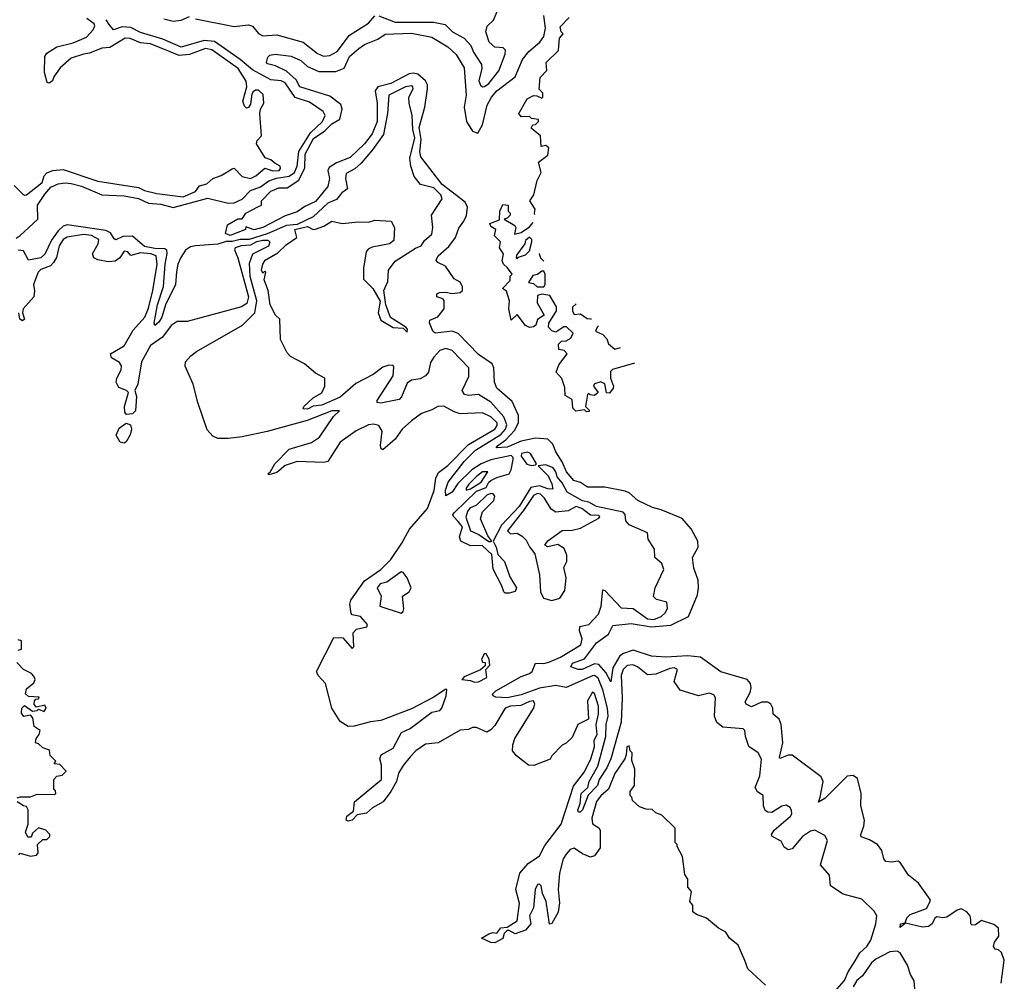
# Model space of a CAD drawing. Extents: x 2472589 to 2662339, y 701009 to 849030.
# Tile 398 of 406: x 2648752 to 2653587, y 751813 to 756535. Entities that reach past the tile are written whole.
import ezdxf

# ---------------------------------------------------------------- set-up
doc = ezdxf.new("R2010")
doc.units = 0

msp = doc.modelspace()

# ---------------------------------------------------------------- linework, layer by layer
at = {"layer": '0CON05XD'}
for points in [[(2650515, 756554.7), (2650595, 756522.1), (2650783.1, 756523.1), (2650841.7, 756511.7), (2650877.5, 756475), (2650934.1, 756444.1), (2650967.5, 756407.5), (2650980, 756375), (2651019.2, 756315), (2651020.8, 756295), (2651005.7, 756235), (2651015, 756213.8), (2651025, 756206), (2651035, 756207.1), (2651055, 756221.9), (2651105, 756283.8), (2651136.2, 756365), (2651136.7, 756385), (2651126.2, 756396.2), (2651085, 756400), (2651057.5, 756425), (2651040, 756475), (2651047, 756503), (2651078, 756532), (2651116.7, 756623.3)], [(2649459.1, 756539.2), (2649505, 756527.8), (2649545, 756533.2), (2649585, 756550.6)], [(2649615, 756538.7), (2649805, 756502), (2649875, 756509.1), (2649895, 756503.1), (2649925, 756467.1), (2649945, 756455.6), (2650015, 756460.9), (2650144.1, 756424.1), (2650215, 756369.5), (2650244.3, 756355.7), (2650275, 756359.5), (2650310.7, 756379.3), (2650370.9, 756459.1), (2650465, 756517.1), (2650496, 756554)], [(2651901.2, 754128.8), (2651859.4, 754139.4), (2651787.1, 754175), (2651745, 754211.9), (2651725, 754220.5), (2651625, 754239.6), (2651540, 754240), (2651505, 754261.9), (2651472.1, 754272.1), (2651436.8, 754315), (2651414.8, 754364.8), (2651383.7, 754413.7), (2651370.2, 754450.2), (2651344.6, 754474.6), (2651285, 754480.7), (2651215, 754466.1), (2651145, 754436.2), (2651092.3, 754432.3), (2651099.4, 754445), (2651138.5, 754471.5), (2651182, 754518), (2651201.1, 754555), (2651201.4, 754591.4), (2651170.4, 754660.5), (2651095, 754726.2), (2651084.1, 754755.9), (2651080, 754825), (2651072.5, 754845), (2651005, 754890.8), (2650905, 754994), (2650875, 755005.7), (2650792.5, 754995), (2650781.2, 755005), (2650763.8, 755046.2), (2650765, 755060), (2650805, 755076.7), (2650835.8, 755115), (2650837, 755157), (2650830, 755165), (2650800, 755175), (2650800.7, 755189.3), (2650813.9, 755196.1), (2650845, 755197.5), (2650875, 755190), (2650915, 755196.2), (2650925.8, 755205), (2650925.7, 755225), (2650915, 755246.7), (2650885, 755262.5), (2650843.3, 755325), (2650805, 755342.5), (2650797.5, 755355), (2650806.2, 755375), (2650859.2, 755420.8), (2650892, 755465), (2650908.3, 755511.7), (2650933.3, 755545), (2650945.7, 755574.3), (2650951.2, 755615), (2650939.1, 755639.1), (2650826.1, 755725), (2650721.2, 755861.2), (2650716.9, 755886.9), (2650723.8, 755946.2), (2650713.3, 756005), (2650741.6, 756105), (2650753.9, 756195), (2650754.5, 756215), (2650745.1, 756235.1), (2650706.9, 756266.9), (2650685, 756271.9), (2650665, 756269.6), (2650575, 756221.6), (2650510, 756205), (2650497.9, 756185), (2650507.5, 756125), (2650507.1, 756035), (2650483.2, 755975), (2650445, 755925.5), (2650375, 755858.2), (2650307.1, 755832.9), (2650271.2, 755808.8), (2650265.5, 755795), (2650273.3, 755755), (2650265, 755716.7), (2650205, 755642.3), (2650151.6, 755618.4), (2650115, 755591.8), (2650055, 755571.2), (2649945, 755514.4), (2649903.5, 755503.5), (2649862.5, 755517.5), (2649860, 755505), (2649785, 755475.7), (2649762.5, 755485), (2649771.7, 755528.3), (2649823.6, 755556.4), (2649845, 755556.7), (2649862.5, 755585), (2649925, 755617.5), (2649940, 755625), (2649940, 755645), (2649985, 755693.3), (2650025, 755709.6), (2650065, 755708.6), (2650123.1, 755746.9), (2650152.2, 755807.8), (2650153.8, 755875), (2650195, 755951.1), (2650251, 755989), (2650285, 756024.1), (2650323.7, 756046.3), (2650335.7, 756095), (2650328.6, 756118.6), (2650275, 756159.2), (2650128.1, 756205), (2650110, 756240), (2650061.9, 756281.9), (2650007.7, 756307.7), (2649968.8, 756318.8), (2649963.3, 756325), (2649969.6, 756350.5), (2649980, 756360), (2650006.1, 756366.1), (2650085, 756356.2), (2650132.5, 756335), (2650165.8, 756305.8), (2650220.7, 756280.7), (2650305, 756281.4), (2650345, 756297.1), (2650371.5, 756355), (2650417, 756393.1), (2650445, 756413.6), (2650511.1, 756438.9), (2650546.9, 756463.1), (2650675, 756469.3), (2650775, 756449.1), (2650855, 756402.3), (2650895, 756363.3), (2650935, 756298), (2650944.6, 756165), (2650934.7, 756105), (2650945.9, 756035), (2650975, 755988.1), (2651001.9, 755978.1), (2651025, 756019.2), (2651047.4, 756115), (2651068.9, 756155), (2651094.6, 756185.4), (2651184.6, 756255), (2651220.6, 756339.4), (2651251.9, 756378.1), (2651305.4, 756425), (2651325, 756452.9), (2651333, 756493), (2651325.6, 756555)], [(2648735, 755462.9), (2648753.8, 755475), (2648841.2, 755555), (2648839.5, 755625), (2648875, 755677.8), (2648905, 755713.3), (2648941.2, 755728.8), (2648975, 755733.8), (2649005, 755730.7), (2649055, 755718.1), (2649155, 755674.6), (2649265, 755670.9), (2649335, 755656.9), (2649385, 755633.8), (2649445, 755629.2), (2649505, 755613.3), (2649675, 755658.5), (2649775, 755633.9), (2649805, 755635.2), (2649845, 755653.1), (2649885, 755696.3), (2649934.6, 755715), (2649975, 755743.9), (2650013.6, 755756.4), (2650075, 755767.1), (2650101.8, 755785), (2650115, 755816), (2650122.9, 755887.1), (2650180.5, 755979.5), (2650239.5, 756035), (2650252.5, 756065), (2650242, 756085), (2650175, 756129.6), (2650105, 756152.7), (2650055, 756225.3), (2650035, 756234.2), (2649985, 756240), (2649895, 756288.5), (2649835, 756339.2), (2649708.1, 756428.2), (2649657.9, 756432.1), (2649545, 756399.3), (2649455, 756438.6), (2649345, 756471.9), (2649296.9, 756496.9), (2649255, 756499.1), (2649212.5, 756485), (2649191.2, 756511.2)], [(2650005, 755830.3), (2649985, 755846.6), (2649956.9, 755856.9), (2649914.7, 755925), (2649918, 755941.9), (2649939.2, 755965), (2649930.8, 756075), (2649934, 756095), (2649950, 756125), (2649948.1, 756168.1), (2649925, 756188.6), (2649910.3, 756189.7), (2649898.6, 756181.4), (2649891.4, 756168.6), (2649885, 756120), (2649875.8, 756104.2), (2649865, 756100), (2649855, 756110), (2649847.5, 756135), (2649866.7, 756205), (2649863.6, 756233.6), (2649824, 756295), (2649695, 756387.3), (2649665, 756393.1), (2649585, 756364.6), (2649535, 756358.4), (2649395, 756415.7), (2649345, 756421.1), (2649295, 756443.3), (2649270, 756445), (2649195, 756398.2), (2649155, 756394.4), (2649095, 756370.6), (2649065, 756366.5), (2649005, 756345.5), (2648951.4, 756298.6), (2648920, 756255), (2648912.5, 756235), (2648897, 756223), (2648887, 756227), (2648874.2, 756275), (2648876, 756354), (2648885, 756370), (2648935, 756401.4), (2649015, 756421.5), (2649080.1, 756449.9), (2649112.5, 756485), (2649121.1, 756505), (2649117.8, 756515), (2649081.4, 756541.4)], [(2649191.2, 756511.2), (2649176.2, 756535)], [(2651282.1, 755578.3), (2651280, 755585), (2651282.5, 755605), (2651257.5, 755645), (2651276.7, 755675), (2651292.5, 755745), (2651312.5, 755785), (2651300, 755835), (2651345, 755870), (2651350, 755905), (2651335, 755917.5), (2651311.7, 755911.7), (2651310, 755965), (2651263, 756003), (2651271.7, 756018.3), (2651285, 756020), (2651300, 756035), (2651300, 756045), (2651265, 756050), (2651255, 756060), (2651215, 756057.5), (2651203.3, 756075), (2651243.9, 756146.1), (2651275, 756162.5), (2651291.7, 756161.7), (2651315, 756150), (2651320, 756155), (2651320, 756175), (2651303.3, 756193.3), (2651308.3, 756251.7), (2651340, 756285), (2651337.5, 756325), (2651397, 756383), (2651402.5, 756445), (2651420, 756465), (2651410, 756475), (2651405, 756500), (2651450, 756545)], [(2652740.9, 751749.1), (2652802.3, 751817.6), (2652819.6, 751860.4), (2652854.2, 751914.2), (2652876.5, 751953.5), (2652911.1, 751985), (2652930.7, 752015), (2652956, 752096), (2652960, 752135), (2652947.7, 752157.7), (2652887.3, 752217.3), (2652795, 752241.2), (2652733, 752283), (2652727.5, 752335), (2652683.3, 752385), (2652718.8, 752505), (2652705, 752530), (2652656.1, 752556.1), (2652635, 752550), (2652595, 752524.2), (2652545.4, 752464.5), (2652525, 752458.8), (2652505, 752472.5), (2652491.1, 752501.1), (2652446.2, 752525), (2652444.2, 752535), (2652456, 752555), (2652537.5, 752625), (2652544, 752635), (2652542.3, 752652.3), (2652535, 752667.5), (2652515, 752677.5), (2652495, 752673.3), (2652445, 752642.5), (2652425, 752643.3), (2652412.7, 752652.7), (2652404.3, 752674.3), (2652402.5, 752725), (2652375, 752743.1), (2652362.5, 752765), (2652386.9, 752823.1), (2652394.2, 752904.2), (2652377.5, 752935), (2652333, 752967), (2652316, 753015), (2652313.3, 753045), (2652305, 753053.3), (2652205, 753060.8), (2652174.5, 753084.5), (2652162.9, 753115), (2652168, 753205), (2652160, 753220), (2652137.7, 753227.7), (2652085, 753214.3), (2651995, 753243.3), (2651966.2, 753285), (2651981.2, 753345), (2651965, 753351.9), (2651945, 753349.5), (2651875, 753320.8), (2651835, 753318.1), (2651785, 753357.8), (2651763.4, 753366.6), (2651735, 753364.4), (2651715, 753344.3), (2651705.2, 753314.8), (2651709.7, 753205), (2651705.2, 753085.2), (2651655.2, 752905), (2651635, 752861.5), (2651597.8, 752805), (2651588.7, 752775), (2651543, 752727), (2651515.4, 752655), (2651503.8, 752643.8), (2651495, 752643.3), (2651493, 752653), (2651503.8, 752686.2), (2651509.2, 752735), (2651541.1, 752765), (2651548.7, 752795), (2651590, 752870), (2651630.2, 753015), (2651631.3, 753075), (2651641.1, 753115), (2651637.8, 753155), (2651616.1, 753245), (2651592.2, 753302.2), (2651575, 753314.2), (2651565, 753313.9), (2651435, 753255.9), (2651385, 753265.2), (2651305, 753253.5), (2651215, 753219.8), (2651145, 753205.9), (2651089.1, 753209.1), (2651076.2, 753215), (2651073.8, 753223.8), (2651090.3, 753239.7), (2651215, 753309.7), (2651255.4, 753325), (2651268, 753335), (2651285, 753375.8), (2651325, 753373.7), (2651350.9, 753380.9), (2651407.5, 753405), (2651507.5, 753465), (2651514.6, 753495.4), (2651500.8, 753535), (2651501.9, 753555), (2651545.8, 753565), (2651594.5, 753615.6), (2651606.4, 753655), (2651615, 753735.8), (2651625, 753732), (2651705, 753647.1), (2651765, 753643.5), (2651835, 753593.3), (2651865, 753590), (2651901.2, 753605), (2651923.3, 753625), (2651933.3, 753645), (2651930, 753675), (2651878.3, 753688.3), (2651863.6, 753703.6), (2651872.9, 753745), (2651914.4, 753835), (2651905.7, 753865), (2651870, 753895), (2651868.6, 753935), (2651837.1, 753985), (2651833.8, 754015), (2651744.4, 754054.4), (2651728, 754075), (2651725.7, 754105), (2651715, 754116.4), (2651584.2, 754144.2), (2651546.5, 754166.5), (2651515, 754173.3), (2651440.5, 754215), (2651415, 754261.5), (2651390.7, 754290.8), (2651385, 754315.6), (2651371.5, 754335), (2651335, 754350), (2651297.5, 754345), (2651346.9, 754295), (2651365, 754256.7), (2651370, 754230), (2651345, 754231.2), (2651305, 754246.5), (2651262.2, 754237.8), (2651205, 754145.5), (2651117.5, 754052.5), (2651077.5, 753975), (2651092, 753945), (2651099.7, 753909.7), (2651132.2, 753875), (2651159.2, 753799.2), (2651192.1, 753745), (2651185, 753726.9), (2651155, 753718.6), (2651135, 753718.8), (2651128.8, 753725), (2651120, 753755), (2651077.2, 753837.2), (2651069.8, 753909.8), (2651022.8, 753952.8), (2650965, 753950.9), (2650918, 753975), (2650911.9, 753995), (2650926.7, 754045), (2650905, 754070.9), (2650881.8, 754095), (2650879.1, 754105), (2650886.8, 754115), (2650995, 754219.8), (2651042.4, 754237.5), (2651055, 754264.4), (2651065, 754271.9), (2651095, 754287.9), (2651154.6, 754305.4), (2651165.5, 754324.5), (2651175.3, 754375), (2651174.6, 754385), (2651164.6, 754394.5), (2651065, 754373.2), (2651017.5, 754355), (2650971.4, 754325), (2650902.6, 754257.4), (2650875, 754215.5), (2650845, 754196.7), (2650842.8, 754225), (2650856.2, 754265), (2650934.4, 754365.6), (2650989.3, 754420.7), (2651115, 754497.8), (2651137.6, 754525), (2651144.4, 754545), (2651129.5, 754585), (2651065, 754657.8), (2651005, 754694.6), (2650955, 754690.5), (2650936.7, 754695), (2650924.5, 754714.5), (2650957.3, 754782.7), (2650957.7, 754825), (2650875, 754910), (2650845, 754920.9), (2650815, 754911.1), (2650785, 754878.1), (2650768.9, 754851.1), (2650758.5, 754805), (2650745, 754786.9), (2650718.3, 754771.7), (2650675, 754765.5), (2650655, 754749.5), (2650627.2, 754682.8), (2650615, 754670), (2650525, 754651.8), (2650508, 754655), (2650507.1, 754665), (2650585, 754786.7), (2650589.2, 754829.2), (2650585, 754836.7), (2650565, 754839.2), (2650535, 754828.6), (2650487.7, 754792.4), (2650402.1, 754747.9), (2650325, 754680.8), (2650235, 754642.7), (2650192.4, 754637.6), (2650165, 754623.3), (2650143.9, 754623.9), (2650146.7, 754635), (2650192.3, 754677.7), (2650235, 754702.5), (2650250, 754735), (2650250, 754775), (2650205, 754800), (2650150, 754845), (2650081.7, 754881.7), (2650065, 754900), (2650032.5, 754965), (2650030, 755065), (2650007.5, 755085), (2649981.2, 755135), (2649971.2, 755205), (2649953, 755257), (2649960, 755295), (2649955, 755300), (2649945, 755290), (2649940, 755305), (2649946.2, 755335), (2649958, 755355), (2650019.9, 755390.1), (2650060.6, 755429.4), (2650112.5, 755465), (2650102.5, 755505), (2650165, 755518.8), (2650192.5, 755505), (2650205, 755505.8), (2650245, 755520.9), (2650285, 755545.5), (2650335, 755534.8), (2650415, 755543.2), (2650465, 755540), (2650495, 755550.4), (2650576.2, 755545), (2650592, 755515), (2650589.1, 755450.9), (2650567.1, 755435), (2650482.6, 755417.4), (2650462.2, 755407.8), (2650453.2, 755395), (2650439.3, 755315), (2650440.4, 755260.4), (2650486.2, 755215), (2650522.3, 755152.3), (2650512.3, 755095), (2650525, 755059.4), (2650585, 755022.9), (2650635, 755020), (2650655, 755000), (2650656.7, 755015), (2650647.5, 755025), (2650573.2, 755073.2), (2650550, 755135), (2650540.4, 755205), (2650559.8, 755250.2), (2650562.9, 755305), (2650595, 755348.8), (2650695, 755413.6), (2650723.3, 755425), (2650738.8, 755451.2), (2650775, 755482.5), (2650780, 755515), (2650774, 755575), (2650825.7, 755655), (2650820, 755675), (2650785, 755710), (2650719.4, 755725), (2650688.8, 755765), (2650672.1, 755815), (2650668.2, 755855), (2650692.2, 755955), (2650681.9, 755995), (2650679.7, 756065), (2650664, 756125), (2650663.3, 756155), (2650683.3, 756195), (2650682.5, 756205), (2650675, 756210), (2650646.1, 756206.1), (2650565, 756163.8), (2650557.7, 756075), (2650538.3, 755971.7), (2650485, 755896.2), (2650429.3, 755830.8), (2650397.4, 755802.6), (2650355, 755779.2), (2650351.5, 755755), (2650361.2, 755705), (2650332.9, 755685), (2650307.4, 755652.6), (2650265, 755634.4), (2650193, 755567), (2650115, 755530), (2650061.2, 755525), (2649967.1, 755482.9), (2649878.1, 755455), (2649835, 755455.6), (2649795, 755445.3), (2649765, 755445.4), (2649725, 755432.1), (2649615, 755425.4), (2649591.1, 755418.9), (2649566.7, 755403.3), (2649542.4, 755367.6), (2649528.1, 755335), (2649522.5, 755297.5), (2649516.2, 755235), (2649468, 755135), (2649449.1, 755075), (2649435, 755050), (2649415, 755034), (2649411.9, 755045), (2649429.1, 755135), (2649457.2, 755225), (2649465.5, 755335), (2649476.6, 755386.6), (2649473.7, 755403.7), (2649465, 755410), (2649415, 755411.8), (2649365, 755422.1), (2649305, 755471.6), (2649259, 755471), (2649224.6, 755454.5), (2649215, 755459.2), (2649198.2, 755488.2), (2649175, 755500.5), (2648985, 755527.3), (2648965, 755521.1), (2648941.2, 755498.8), (2648907.3, 755452.7), (2648875, 755383.1), (2648855.7, 755365), (2648795, 755353.8), (2648770, 755400), (2648745, 755403.3)], [(2648725, 755721.4), (2648765, 755680.6), (2648775, 755672.9), (2648785, 755674.3), (2648862.3, 755735), (2648872.3, 755767.7), (2648885, 755783.6), (2648915, 755793.9), (2648965, 755800), (2649135, 755742.9), (2649335, 755711.3), (2649365, 755696.5), (2649425, 755682.3), (2649555, 755665.3), (2649615, 755691.4), (2649635, 755719.2), (2649670.7, 755729.3), (2649700, 755755), (2649740.7, 755769.3), (2649795, 755803.3), (2649805, 755806.7), (2649845, 755765.8), (2649885, 755755.8), (2649911.4, 755768.6), (2649955, 755806), (2649995, 755793.5), (2650025.4, 755794.6), (2650032.8, 755805), (2650031.1, 755815), (2650005, 755830.3)], [(2651771.4, 754848.4), (2651663, 754817), (2651653, 754807), (2651652.5, 754775), (2651667.5, 754735), (2651666.7, 754725), (2651648.3, 754701.7), (2651632.5, 754702.5), (2651625, 754747.5), (2651605, 754756.7), (2651575, 754747.5), (2651570, 754735), (2651592.5, 754705), (2651575, 754690), (2651552.5, 754692.5), (2651545, 754700), (2651540, 754695), (2651530, 754635), (2651548.3, 754618.3), (2651548.3, 754611.7), (2651535, 754610), (2651525, 754620), (2651483, 754613), (2651468.3, 754628.3), (2651465, 754670), (2651430, 754690), (2651429.3, 754729.3), (2651413.4, 754773.4), (2651386.7, 754805), (2651399.3, 754840.7), (2651440, 754895), (2651425, 754910), (2651400, 754915), (2651398.3, 754941.7), (2651413, 754957), (2651435, 754957.5), (2651458.8, 754971.2), (2651468.8, 754995), (2651437, 755027), (2651423, 755027), (2651385, 755000), (2651365, 755006.7), (2651348.8, 755025), (2651350, 755045), (2651387.5, 755105), (2651387.5, 755125), (2651355, 755180), (2651315, 755187.5), (2651295, 755180), (2651292.5, 755145), (2651327.5, 755085), (2651295, 755062.5), (2651286.2, 755035), (2651275, 755026.7), (2651255, 755024), (2651235, 755033.3), (2651195, 755086.7), (2651165, 755060), (2651153.8, 755115), (2651157.5, 755155), (2651142.5, 755202.5), (2651122.5, 755215), (2651160, 755255), (2651160, 755275), (2651170, 755285), (2651146.4, 755316.4), (2651127.5, 755335), (2651120.7, 755350.7), (2651127.5, 755385), (2651107.5, 755415), (2651112.5, 755445), (2651083, 755473), (2651090, 755505), (2651065, 755520), (2651060, 755535), (2651108.3, 755551.7), (2651110, 755595), (2651125, 755627.5), (2651150, 755625), (2651150, 755595), (2651160, 755585), (2651160, 755575), (2651145, 755560), (2651130, 755555), (2651182.5, 755525), (2651187.5, 755515), (2651181.7, 755481.7), (2651215, 755490), (2651255, 755517.5), (2651274, 755538.4)], [(2651401.7, 752198.3), (2651396.6, 752153.4), (2651365, 752097.5), (2651353.6, 752093.6), (2651337.1, 752205), (2651319.5, 752245), (2651312.7, 752282.7), (2651305, 752291.2), (2651295, 752288), (2651283.6, 752265), (2651275.5, 752175), (2651255.8, 752135), (2651261.2, 752095), (2651235.3, 752064.7), (2651185, 752046), (2651155, 752063.3), (2651145, 752062.5), (2651131.2, 752048.8), (2651125, 752023.3), (2651085, 752002), (2651065, 752004), (2651020, 752025), (2651055, 752046.7), (2651075, 752052.5), (2651095, 752050), (2651115, 752076.7), (2651145, 752080), (2651195, 752110), (2651205.6, 752195), (2651188, 752265), (2651207.1, 752345), (2651248.8, 752391.2), (2651305, 752430), (2651330.1, 752479.9), (2651411.2, 752585), (2651471.2, 752771.2), (2651525, 752841.9), (2651556.6, 752905), (2651574.3, 752965), (2651572.9, 752997.1), (2651586.7, 753025), (2651582, 753075), (2651594.5, 753125.5), (2651594.6, 753165), (2651575, 753226.7), (2651565, 753232.5), (2651539.3, 753190.7), (2651545, 753100), (2651492.5, 753075), (2651465, 753010), (2651435, 752982.5), (2651415, 752972.5), (2651365, 752920), (2651356.4, 752903.6), (2651277, 752873), (2651250, 752875), (2651190.7, 752920.7), (2651172.5, 752945), (2651173.3, 752975), (2651183.3, 753005), (2651275, 753152.5), (2651281.2, 753175), (2651275, 753190), (2651255, 753187.1), (2651212.6, 753167.4), (2651162.5, 753165), (2651136, 753155), (2651085, 753070), (2651065, 753047.5), (2651045, 753037.5), (2650995, 753060), (2650975, 753060), (2650955, 753050), (2650915, 753046), (2650807.5, 752985), (2650745, 752977.1), (2650697.5, 752945), (2650668.6, 752915), (2650635, 752873.8), (2650612.5, 752835), (2650602.9, 752795), (2650574.6, 752745.5), (2650536, 752695), (2650484.6, 752665.4), (2650455, 752639.2), (2650409.3, 752630.7), (2650385, 752604), (2650365, 752600), (2650354.3, 752604.3), (2650358.8, 752625), (2650390.7, 752649.3), (2650396.2, 752695), (2650529.1, 752805), (2650528.9, 752875), (2650520, 752905), (2650527.5, 752925), (2650585, 752958.6), (2650626.9, 753035), (2650670, 753055), (2650775, 753134.5), (2650815, 753142.9), (2650825, 753153.8), (2650846, 753215), (2650850, 753245), (2650845, 753247.5), (2650782.7, 753207.3), (2650675, 753152), (2650525, 753093.3), (2650475, 753087.5), (2650394.3, 753065.7), (2650364.5, 753064.5), (2650325, 753088.5), (2650283.9, 753153.9), (2650253.8, 753275), (2650216.9, 753315), (2650208.5, 753335), (2650295, 753500.9), (2650339.2, 753499.2), (2650385, 753446.7), (2650393.3, 753455), (2650388.9, 753525), (2650405, 753543.1), (2650456.4, 753553.6), (2650460, 753565), (2650425.3, 753605.3), (2650385, 753613.3), (2650379.3, 753619.3), (2650372.7, 753665), (2650377.3, 753685), (2650445, 753779.4), (2650525.3, 753834.7), (2650575, 753884.4), (2650627.5, 753965), (2650665.9, 754034.1), (2650753.6, 754135), (2650786.3, 754223.7), (2650796, 754284), (2650808.8, 754311.2), (2650855, 754345.5), (2650955, 754449.6), (2651085, 754524.1), (2651097.1, 754543), (2651096.6, 754555), (2651065, 754584.6), (2651025, 754604.5), (2650915, 754599.5), (2650885, 754609.1), (2650835, 754636.9), (2650805, 754635.8), (2650775, 754618.6), (2650725, 754601.9), (2650675, 754565.6), (2650629.2, 754525), (2650595, 754475.8), (2650535, 754422.5), (2650527.5, 754427.5), (2650524.2, 754444.2), (2650531.4, 754515), (2650515, 754542.5), (2650488.7, 754548.7), (2650465, 754545.6), (2650404.6, 754515.5), (2650325, 754460), (2650265, 754365.8), (2650245, 754361.4), (2650115, 754365.6), (2650055, 754345.7), (2650015, 754312), (2649975, 754300), (2649970, 754305), (2649983.3, 754316.7), (2650004.2, 754355), (2650075, 754425.8), (2650185, 754458.6), (2650224.6, 754485.4), (2650293.1, 754586.9), (2650322.5, 754615), (2650283.8, 754615), (2650162.8, 754567.2), (2649967.1, 754512.9), (2649845, 754487.2), (2649775, 754477.9), (2649725, 754479.4), (2649699.7, 754489.7), (2649671.7, 754521.7), (2649626.1, 754656.1), (2649603.3, 754745), (2649563.6, 754833.6), (2649566.2, 754855), (2649592, 754885), (2649620.8, 754905), (2649846.7, 755035), (2649906.1, 755095), (2649916.3, 755155), (2649883.3, 755273.3), (2649880.6, 755339.4), (2649896.4, 755385), (2649975.2, 755424.8), (2649982.2, 755445), (2649970.8, 755450.8), (2649945, 755450.7), (2649915, 755443.8), (2649885, 755427.8), (2649840, 755425), (2649810.5, 755415), (2649806.4, 755405), (2649823.3, 755365), (2649874.7, 755175), (2649867.8, 755142.2), (2649840.8, 755125), (2649575, 755052.7), (2649525, 755052.7), (2649495, 755033.3), (2649453.8, 754976.2), (2649395, 754935.6), (2649350.6, 754855), (2649331.4, 754745), (2649317.5, 754715), (2649325.5, 754685.5), (2649320.4, 754615), (2649305, 754599.6), (2649276.9, 754596.9), (2649267.4, 754607.4), (2649266.2, 754635), (2649286, 754705), (2649276.7, 754715), (2649239.3, 754729.3), (2649225.8, 754755), (2649228.6, 754775), (2649249.6, 754815), (2649251.5, 754835), (2649241.7, 754851.7), (2649202.5, 754875), (2649197.1, 754895), (2649265, 754933.3), (2649308.9, 755011.1), (2649366.8, 755075), (2649385, 755118), (2649405.3, 755204.7), (2649426.8, 755335), (2649421.5, 755375), (2649396.2, 755385), (2649345, 755390.9), (2649297, 755377), (2649282.5, 755395), (2649265, 755398.8), (2649243.3, 755365), (2649220.4, 755349.5), (2649185.8, 755345.8), (2649135.5, 755355.5), (2649115.5, 755365.6), (2649108.6, 755385), (2649137.8, 755435), (2649140.6, 755455), (2649104, 755475), (2649065, 755480.5), (2648985, 755466.5), (2648965.8, 755455), (2648945, 755423.8), (2648933.1, 755366.9), (2648918, 755342), (2648902.8, 755327.2), (2648855, 755308.4), (2648842.7, 755295), (2648819.2, 755235), (2648824.3, 755204.3), (2648820.8, 755175), (2648769.2, 755115), (2648766, 755095), (2648775.6, 755065), (2648765, 755056.7), (2648753.3, 755065), (2648747.5, 755095)], [(2651195, 755360), (2651201.7, 755368.3), (2651235, 755380), (2651255, 755400), (2651266.7, 755445), (2651266.1, 755456.1), (2651255, 755467.5), (2651235, 755450), (2651232.5, 755435), (2651191.7, 755378.3), (2651190, 755365), (2651195, 755360)], [(2651304.6, 755386.4), (2651302.5, 755385), (2651310, 755365), (2651325.1, 755350.1)], [(2651325, 755222.5), (2651332.5, 755235), (2651332.5, 755285), (2651325, 755300), (2651315, 755300), (2651295, 755283.3), (2651271.7, 755278.3), (2651250, 755245), (2651275, 755240), (2651293, 755223), (2651325, 755222.5)], [(2651485, 755140), (2651467, 755123), (2651466.7, 755105), (2651475, 755087.5), (2651505, 755090), (2651538.3, 755068.3), (2651555, 755065.6), (2651559.7, 755066.4)], [(2651594.5, 755032), (2651587.5, 755025), (2651580, 755005), (2651615, 754990), (2651635, 754967.5), (2651643, 754943), (2651675, 754917.5), (2651702.2, 754926)], [(2649265, 754456), (2649245, 754460), (2649226.2, 754495), (2649240.6, 754529.4), (2649275, 754554.2), (2649295.4, 754545.4), (2649301.2, 754525), (2649295, 754496.2), (2649275, 754462), (2649265, 754456)], [(2651264.3, 754345.7), (2651285, 754350), (2651290, 754355), (2651259.4, 754405), (2651245, 754411.1), (2651215.8, 754405), (2651215, 754392), (2651242.3, 754352.4), (2651264.3, 754345.7)], [(2650945, 754224.5), (2650965, 754230.7), (2651017.1, 754265), (2651050, 754315), (2651025, 754314.6), (2650995, 754292.7), (2650957.7, 754255), (2650944.6, 754235), (2650945, 754224.5)], [(2651065, 753973.3), (2651070, 753975), (2651051.4, 754001.4), (2651014.5, 754084.5), (2651025, 754118), (2651079.4, 754175), (2651084.3, 754195), (2651076.2, 754206.2), (2651065, 754207.9), (2651045, 754200.4), (2650995, 754150.6), (2650962.7, 754137.3), (2650950.3, 754119.7), (2650942.9, 754092.9), (2650965.8, 754025), (2651007.1, 754007.1), (2651055, 753973.3), (2651065, 753973.3)], [(2651365, 753684), (2651404.9, 753695.1), (2651428.3, 753731.7), (2651434.8, 753795), (2651424.2, 753845), (2651438.1, 753875), (2651438.2, 753905), (2651425, 753938.8), (2651395, 753958), (2651345, 753947.5), (2651330, 753955), (2651345, 753976.7), (2651415, 754026.7), (2651465, 754028.7), (2651505, 754037.9), (2651595, 754086.7), (2651601.2, 754095), (2651595, 754100), (2651555, 754101.4), (2651511.4, 754135), (2651485, 754144.4), (2651445, 754123.3), (2651385, 754117.3), (2651362.2, 754132.2), (2651328.8, 754185), (2651308.4, 754205), (2651295, 754208.5), (2651275, 754198.9), (2651229.8, 754130.2), (2651147.8, 754025), (2651161.1, 754011.1), (2651195, 754013.2), (2651219.4, 753999.4), (2651239.3, 753979.3), (2651255, 753946), (2651282, 753912), (2651305, 753810), (2651308.6, 753725), (2651324.4, 753694.4), (2651365, 753684)], [(2653571.4, 751805), (2653586.7, 751916.7), (2653573.3, 751955), (2653558.3, 751968.3), (2653541.2, 751971.2), (2653534, 751984), (2653538.8, 752005), (2653560, 752035), (2653557.5, 752075), (2653535, 752093.1), (2653475, 752111.2), (2653445, 752090.8), (2653429.6, 752089.5), (2653422, 752095), (2653422.5, 752115), (2653419.4, 752135), (2653403.2, 752155), (2653375, 752169.2), (2653355, 752163.2), (2653305, 752127.7), (2653285, 752124.4), (2653255, 752130.6), (2653245, 752123.8), (2653232.2, 752095), (2653215, 752082.3), (2653185, 752079.6), (2653101.7, 752098.3), (2653075, 752077.5), (2653076.7, 752095), (2653099.3, 752100.7), (2653108.8, 752125), (2653125, 752140.8), (2653205, 752170.8), (2653222.5, 752205), (2653222, 752215), (2653165.7, 752295), (2653116.7, 752335), (2653075, 752396.7), (2653065, 752403.3), (2653032.3, 752397.7), (2653005, 752401.2), (2652994.5, 752414.5), (2652984.6, 752455), (2652964.8, 752484.8), (2652925, 752508.8), (2652883.6, 752523.6), (2652881.5, 752535), (2652897.5, 752575), (2652900.6, 752605), (2652882.7, 752675), (2652884, 752735), (2652865, 752810), (2652845, 752824.3), (2652815, 752820), (2652705, 752710.5), (2652675, 752693.3), (2652682.2, 752717.8), (2652696.7, 752795), (2652686.8, 752816.8), (2652545, 752923.1), (2652525, 752924.6), (2652485, 752907.5), (2652482, 752912), (2652499.8, 752985), (2652490.2, 753075), (2652481, 753101), (2652452.2, 753125), (2652450.3, 753155), (2652440.9, 753175), (2652425, 753184.6), (2652395, 753183.3), (2652345, 753160.8), (2652318.8, 753175), (2652314.2, 753185), (2652339.3, 753230.7), (2652343.5, 753255), (2652341.1, 753275), (2652324.6, 753294.6), (2652195, 753332.9), (2652095, 753405.7), (2652031.9, 753411.9), (2651925, 753404.2), (2651855, 753410), (2651765, 753438.9), (2651716.7, 753423.3), (2651698.9, 753411.1), (2651665, 753352.5), (2651655, 753283.3), (2651629.5, 753329.5), (2651595, 753369.4), (2651575, 753371.8), (2651514.5, 753344.5), (2651494.4, 753344.4), (2651458.3, 753358.3), (2651466.2, 753375), (2651525, 753397.1), (2651585, 753475.8), (2651642.8, 753517.2), (2651665, 753560), (2651755, 753570.9), (2651855, 753553.5), (2651948.5, 753561.5), (2652036.2, 753605), (2652079.4, 753710.6), (2652085.6, 753745), (2652082.6, 753782.6), (2652062.4, 753842.4), (2652055.6, 753894.4), (2652083.5, 753945), (2652081.2, 753975), (2652049.3, 754035), (2652005.6, 754085), (2651901.2, 754128.8)], [(2650625, 753621.4), (2650635, 753630), (2650637.4, 753642.6), (2650631.2, 753705), (2650663.8, 753725), (2650674.2, 753745), (2650654.5, 753795), (2650635, 753820), (2650625, 753823.3), (2650555, 753772.9), (2650521.4, 753765), (2650506.5, 753745), (2650526.9, 753705), (2650520, 753655), (2650625, 753621.4)], [(2648745, 753440), (2648760, 753445), (2648760, 753485), (2648745, 753490)], [(2650985, 753282.2), (2651005, 753284.5), (2651046, 753305), (2651040, 753345), (2651060, 753365), (2651057.5, 753395), (2651041.7, 753421.7), (2651035, 753422.5), (2651020, 753395), (2651025, 753380), (2651038.3, 753378.3), (2651038.3, 753361.7), (2651015, 753342.5), (2650935, 753308.8), (2650922.5, 753295), (2650965, 753291.2), (2650985, 753282.2)], [(2648740, 752715), (2648755, 752720), (2648805, 752720), (2648837, 752733), (2648925, 752730), (2648930, 752735), (2648928.3, 752748.3), (2648920, 752755), (2648920, 752805), (2648935, 752820), (2648960, 752825), (2648980, 752845), (2648948.3, 752878.3), (2648921.7, 752881.7), (2648930, 752895), (2648901.7, 752921.7), (2648898.3, 752948.3), (2648865, 752960), (2648845, 752980), (2648830, 752985), (2648832.5, 753005), (2648847.5, 753025), (2648852.5, 753045), (2648822.5, 753065), (2648817, 753107), (2648805, 753120), (2648773, 753113), (2648760.7, 753130.7), (2648762.5, 753155), (2648775, 753167.5), (2648815, 753140), (2648837, 753143), (2648845, 753150), (2648871.7, 753138.3), (2648882.5, 753155), (2648875, 753170), (2648835, 753160), (2648823, 753173), (2648825, 753190), (2648831.7, 753198.3), (2648845, 753200), (2648848.3, 753208.3), (2648795, 753212.5), (2648780, 753225), (2648785, 753250), (2648821.7, 753278.3), (2648827.5, 753295), (2648821.7, 753311.7), (2648810, 753325), (2648770, 753345), (2648738.3, 753378.3)], [(2652413.9, 751793.9), (2652327.5, 751875), (2652313.3, 751915), (2652280.4, 751990.5), (2652236.7, 752025), (2652220, 752055), (2652183.3, 752075), (2652124.1, 752124.1), (2652075, 752141.2), (2652057.5, 752155), (2652057, 752187), (2652042.5, 752205), (2652050, 752255), (2652032.5, 752275), (2652032.5, 752315), (2652018.3, 752338.3), (2652007, 752427), (2651980, 752475), (2651980, 752485), (2651970, 752495), (2651970, 752565), (2651905, 752630), (2651875, 752640), (2651857, 752657), (2651828.3, 752658.3), (2651795, 752670), (2651761.7, 752701.7), (2651758.3, 752718.3), (2651750, 752725), (2651750, 752745), (2651770, 752775), (2651772.5, 752855), (2651758.3, 752898.3), (2651760, 752935), (2651750, 752945), (2651745, 752970), (2651732.5, 752965), (2651730, 752925), (2651722.5, 752905), (2651675, 752833.3), (2651642.4, 752757.6), (2651605, 752724), (2651585, 752696), (2651560.9, 752615), (2651565, 752586.2), (2651596.4, 752566.4), (2651602.5, 752555), (2651601.7, 752468.3), (2651575, 752430), (2651555, 752422.5), (2651515, 752439.2), (2651475, 752467.1), (2651455, 752460), (2651435, 752436.9), (2651420.9, 752415), (2651402.1, 752345), (2651395.5, 752264.5), (2651401.7, 752198.3)], [(2648747.5, 752435), (2648755, 752442.5), (2648805, 752427.5), (2648835, 752432.5), (2648842.5, 752445), (2648840, 752485), (2648865, 752510), (2648885, 752510), (2648900, 752525), (2648900, 752535), (2648880, 752555), (2648845, 752567.5), (2648815, 752540), (2648808.3, 752521.7), (2648791.7, 752521.7), (2648780, 752545), (2648793.3, 752585), (2648793.3, 752655), (2648785, 752672.5), (2648770, 752675), (2648740, 752695)], [(2653147.5, 751775), (2653144.3, 751815), (2653126.1, 751846.1), (2653112, 751892), (2653075, 751952.5), (2653060.7, 751960.7), (2653025, 751957.5), (2652955, 751921.8), (2652935, 751903.6), (2652890, 751840), (2652863.2, 751816.8), (2652845, 751786.7)]]:
    msp.add_lwpolyline(points, dxfattribs=at)

doc.saveas('drawing.dxf')
